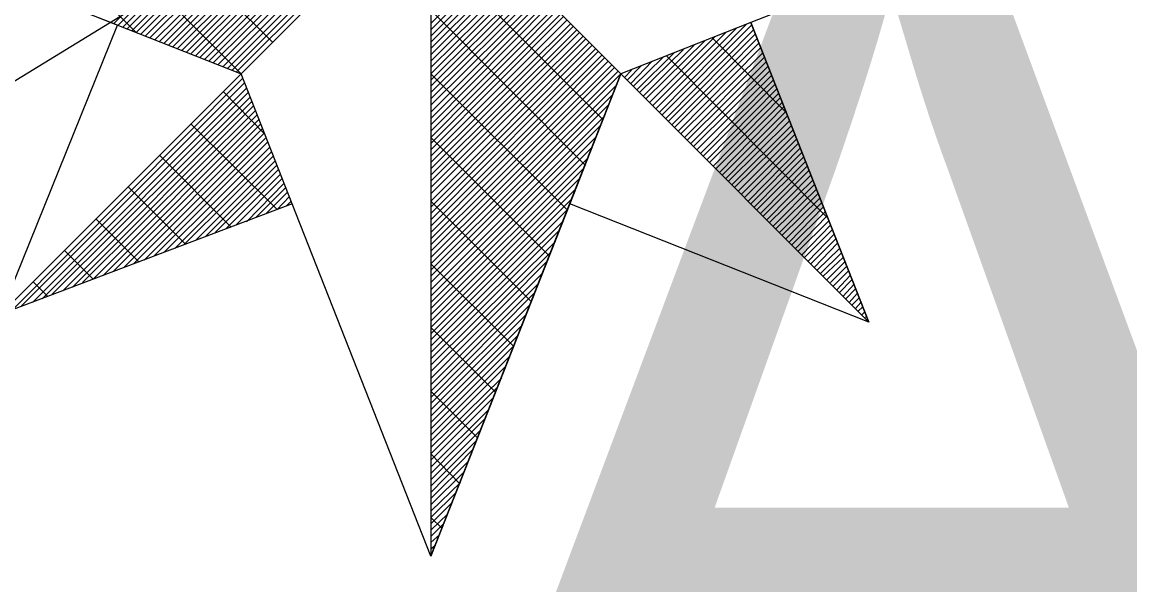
# Model space of a CAD drawing. Extents: x -729889 to -691139, y -995431 to -974354.
# Drawn here: x -725472.614 to -725470.462, y -978432.191 to -978431.099 of the extents above; entities that cross this region are included whole.
import ezdxf

# ---------------------------------------------------------------- set-up
doc = ezdxf.new("R2010")
doc.units = 0
for name, color, linetype in [('Atributy', 7, 'Continuous'), ('Skutečně zaměřené kabelové vedení', 7, 'Continuous'), ('Světelný bod se zemním svítidlem', 7, 'Continuous')]:
    doc.layers.add(name, color=color, linetype=linetype)

# ---------------------------------------------------------------- blocks, each defined once
blk = doc.blocks.new('Světlo')
at = {"layer": 'Světelný bod se zemním svítidlem'}
for p, q in [((0, 1.6939), (0, -1.3043)), ((-1.3043, 0), (-0.3687, -0.3687)), ((-0.6087, -0.2748), (-1.3043, 0)), ((-0.5722, -0.2887), (-0.8609, 0)), ((-0.3687, -0.3687), (-0.7374, 0)), ((-0.6157, -0.2713), (-0.3443, 0)), ((-0.3078, -0.3078), (-0.6157, 0)), ((-0.607, -0.2748), (-0.3322, 0)), ((-0.5983, -0.2783), (-0.32, 0)), ((-0.5896, -0.2817), (-0.3078, 0)), ((-0.5809, -0.2852), (-0.2957, 0)), ((-0.5722, -0.2887), (-0.2835, 0)), ((-0.5635, -0.2922), (-0.2713, 0)), ((-0.5548, -0.2957), (-0.2574, 0)), ((-0.5461, -0.2991), (-0.2452, 0)), ((-0.5357, -0.3026), (-0.233, 0)), ((-0.527, -0.3061), (-0.2209, 0)), ((-0.5183, -0.3096), (-0.2087, 0)), ((-0.5096, -0.313), (-0.1965, 0)), ((-0.5009, -0.3165), (-0.1843, 0)), ((-0.4922, -0.32), (-0.1722, 0)), ((-0.4835, -0.3235), (-0.16, 0)), ((-0.4748, -0.327), (-0.1478, 0)), ((-0.4661, -0.3304), (-0.1357, 0)), ((-0.4574, -0.3339), (-0.1235, 0)), ((-0.4487, -0.3374), (-0.1113, 0)), ((-0.44, -0.3409), (-0.0991, 0)), ((-0.4313, -0.3443), (-0.0852, 0)), ((-0.4226, -0.3478), (-0.073, 0)), ((-0.4139, -0.3513), (-0.0609, 0)), ((-0.4035, -0.3548), (-0.0487, 0)), ((-0.3948, -0.3583), (-0.0365, 0)), ((-0.3861, -0.3617), (-0.0243, 0)), ((-0.3774, -0.3652), (-0.0122, 0)), ((-0.3687, -0.3687), (0, 0)), ((0, 0), (-0.3687, -0.3687)), ((0, 0), (-0.3687, -0.3687)), ((0, 0), (0, -1.3043)), ((0.3687, -0.3687), (0, 0)), ((0.3687, -0.3687), (0, 0)), ((0.3687, -0.3687), (0, 0)), ((1.3043, 0), (0.6209, -0.2696)), ((0.3339, -0.4574), (0, -0.1235)), ((0, -0.2713), (0.1357, -0.1357)), ((0, -0.2835), (0.1409, -0.1409)), ((0, -0.2957), (0.1478, -0.1478)), ((0, -0.3078), (0.153, -0.153)), ((0, -0.32), (0.16, -0.16)), ((0, -0.3322), (0.1652, -0.1652)), ((0, -0.3443), (0.1722, -0.1722)), ((0, -0.3565), (0.1791, -0.1791)), ((0, -0.3687), (0.1843, -0.1843)), ((0, -0.3809), (0.1913, -0.1913)), ((0, -0.393), (0.1965, -0.1965)), ((0, -0.4052), (0.2035, -0.2035)), ((0, -0.4174), (0.2087, -0.2087)), ((0, -0.4296), (0.2157, -0.2157)), ((0, -0.4435), (0.2209, -0.2209)), ((0, -0.4557), (0.2278, -0.2278)), ((0, -0.4678), (0.233, -0.233)), ((0, -0.48), (0.24, -0.24)), ((0, -0.4922), (0.2452, -0.2452)), ((0.2991, -0.5461), (0, -0.2452)), ((0, -0.5043), (0.2522, -0.2522)), ((0, -0.5165), (0.2574, -0.2574)), ((-0.8348, -0.8348), (-0.6087, -0.2748)), ((0, -0.5287), (0.2643, -0.2643)), ((0, -0.5409), (0.2713, -0.2713)), ((0, -0.553), (0.2765, -0.2765)), ((0.6209, -0.2696), (0.3687, -0.3687)), ((0.4435, -0.4435), (0.6122, -0.273)), ((0.4487, -0.4487), (0.6226, -0.2748)), ((0.8504, -0.8504), (0.6209, -0.2696)), ((0.6209, -0.2696), (0.8504, -0.8504)), ((0, -0.5652), (0.2835, -0.2835)), ((0, -0.5774), (0.2887, -0.2887)), ((0, -0.5896), (0.2957, -0.2957)), ((0, -0.6017), (0.3009, -0.3009)), ((0.4243, -0.4243), (0.5513, -0.2974)), ((0.4313, -0.4296), (0.5722, -0.2887)), ((0.4365, -0.4365), (0.593, -0.28)), ((0.4557, -0.4557), (0.6261, -0.2835)), ((0.4609, -0.4609), (0.6296, -0.2922)), ((0.4678, -0.4678), (0.633, -0.3009)), ((0.6887, -0.4435), (0.5461, -0.2991)), ((0, -0.6157), (0.3078, -0.3078)), ((0, -0.6278), (0.313, -0.313)), ((0, -0.64), (0.32, -0.32)), ((0.4052, -0.4052), (0.4904, -0.3217)), ((0.4122, -0.4122), (0.5113, -0.313)), ((0.4174, -0.4174), (0.5322, -0.3043)), ((0.473, -0.473), (0.6365, -0.3096)), ((0.48, -0.48), (0.64, -0.3183)), ((0, -0.6522), (0.3252, -0.3252)), ((0, -0.6643), (0.3322, -0.3322)), ((0, -0.6765), (0.3374, -0.3374)), ((0.393, -0.393), (0.4504, -0.3374)), ((0.4, -0.4), (0.4713, -0.3287)), ((0.7687, -0.647), (0.4574, -0.3339)), ((0.4852, -0.4852), (0.6435, -0.3287)), ((0.4922, -0.4922), (0.647, -0.3374)), ((0, -0.6887), (0.3443, -0.3443)), ((0, -0.7009), (0.3513, -0.3513)), ((0, -0.713), (0.3565, -0.3565)), ((0, -0.7252), (0.3635, -0.3635)), ((0.3757, -0.3757), (0.3896, -0.3617)), ((0.3809, -0.3809), (0.4087, -0.353)), ((0.3878, -0.3878), (0.4296, -0.3443)), ((0.4974, -0.4974), (0.6504, -0.3461)), ((0.5043, -0.5043), (0.6539, -0.3548)), ((0.5096, -0.5096), (0.6574, -0.3635)), ((-0.3687, -0.3687), (-0.8348, -0.8348)), ((-0.3687, -0.3687), (-0.8348, -0.8348)), ((-0.8348, -0.8348), (-0.3687, -0.3687)), ((-0.8139, -0.8278), (-0.3652, -0.3774)), ((-0.7948, -0.8191), (-0.3617, -0.3861)), ((-0.2696, -0.6209), (-0.3687, -0.3687)), ((0, -1.3043), (0.3687, -0.3687)), ((0, -1.3043), (0.3687, -0.3687)), ((0, -0.7374), (0.3687, -0.3687)), ((0.2643, -0.633), (0, -0.3687)), ((0.3687, -0.3687), (0.2696, -0.6209)), ((0.3687, -0.3687), (0.8504, -0.8504)), ((0.3687, -0.3687), (0.8504, -0.8504)), ((0.5165, -0.5165), (0.6609, -0.3722)), ((0.5235, -0.5235), (0.6643, -0.3809)), ((-0.7739, -0.8122), (-0.3583, -0.3965)), ((-0.7548, -0.8052), (-0.3548, -0.4052)), ((-0.3235, -0.4852), (-0.4035, -0.4035)), ((0, -0.7496), (0.3617, -0.3896)), ((0.5287, -0.5287), (0.6678, -0.3896)), ((0.5357, -0.5357), (0.6713, -0.3983)), ((0.5409, -0.5409), (0.6748, -0.407)), ((-0.7357, -0.7965), (-0.3513, -0.4139)), ((-0.7148, -0.7896), (-0.3478, -0.4226)), ((0, -0.7617), (0.353, -0.4087)), ((0, -0.7739), (0.3443, -0.4296)), ((0.5478, -0.5478), (0.6783, -0.4157)), ((0.553, -0.553), (0.6817, -0.4243)), ((-0.6957, -0.7826), (-0.3443, -0.4313)), ((-0.6765, -0.7739), (-0.3409, -0.44)), ((-0.6557, -0.767), (-0.3374, -0.4487)), ((0, -0.7878), (0.3374, -0.4504)), ((0.56, -0.56), (0.6852, -0.433)), ((0.5652, -0.5652), (0.6887, -0.4417)), ((0.5722, -0.5722), (0.6922, -0.4504)), ((-0.6365, -0.76), (-0.3339, -0.4574)), ((-0.6157, -0.7513), (-0.3304, -0.4661)), ((-0.2991, -0.6313), (-0.4661, -0.4661)), ((0, -0.8), (0.3287, -0.4696)), ((0.5774, -0.5774), (0.6957, -0.4609)), ((0.5843, -0.5843), (0.6991, -0.4696)), ((-0.5965, -0.7443), (-0.327, -0.4748)), ((-0.5774, -0.7374), (-0.3235, -0.4835)), ((-0.5565, -0.7304), (-0.32, -0.4922)), ((0, -0.8122), (0.3217, -0.4904)), ((0.2296, -0.7217), (0, -0.4922)), ((0.5896, -0.5896), (0.7026, -0.4783)), ((0.5965, -0.5965), (0.7061, -0.487)), ((-0.5374, -0.7217), (-0.3165, -0.5009)), ((-0.5183, -0.7148), (-0.313, -0.5113)), ((0, -0.8243), (0.313, -0.5113)), ((0.6035, -0.6017), (0.7096, -0.4957)), ((0.6087, -0.6087), (0.713, -0.5043)), ((0.6157, -0.6157), (0.7165, -0.513)), ((-0.3878, -0.6661), (-0.527, -0.527)), ((-0.4974, -0.7078), (-0.3096, -0.52)), ((-0.4783, -0.6991), (-0.3061, -0.5287)), ((-0.4574, -0.6922), (-0.3026, -0.5374)), ((0, -0.8365), (0.3043, -0.5322)), ((0.6209, -0.6209), (0.72, -0.5217)), ((0.6278, -0.6278), (0.7235, -0.5304)), ((-0.4383, -0.6852), (-0.2991, -0.5461)), ((-0.4191, -0.6765), (-0.2957, -0.5548)), ((0, -0.8487), (0.2974, -0.5513)), ((0.633, -0.633), (0.727, -0.5391)), ((0.64, -0.64), (0.7304, -0.5478)), ((0.6452, -0.6452), (0.7339, -0.5565)), ((-0.3983, -0.6696), (-0.2922, -0.5635)), ((-0.3791, -0.6626), (-0.2887, -0.5722)), ((0, -0.8609), (0.2887, -0.5722)), ((0.6522, -0.6522), (0.7374, -0.5652)), ((0.6574, -0.6574), (0.7409, -0.5757)), ((-0.4765, -0.6991), (-0.5878, -0.5878)), ((-0.3583, -0.6557), (-0.2852, -0.5809)), ((-0.3391, -0.647), (-0.2817, -0.5896)), ((-0.32, -0.64), (-0.2783, -0.5983)), ((0, -0.873), (0.28, -0.593)), ((0.6643, -0.6643), (0.7443, -0.5843)), ((0.6696, -0.6696), (0.7478, -0.593)), ((0.6765, -0.6765), (0.7513, -0.6017)), ((-0.2696, -0.6209), (-0.8348, -0.8348)), ((-0.2991, -0.633), (-0.2748, -0.607)), ((-0.28, -0.6243), (-0.2713, -0.6157)), ((0, -1.3043), (-0.2696, -0.6209)), ((0, -0.8852), (0.273, -0.6122)), ((0.1948, -0.8104), (0, -0.6157)), ((0.2696, -0.6209), (0, -1.3043)), ((0.8504, -0.8504), (0.2696, -0.6209)), ((0.6817, -0.6817), (0.7548, -0.6104)), ((0.6887, -0.6887), (0.7583, -0.6191)), ((0, -0.8974), (0.2643, -0.633)), ((0.6957, -0.6957), (0.7617, -0.6278)), ((0.7009, -0.7009), (0.7652, -0.6365)), ((-0.567, -0.7339), (-0.6504, -0.6504)), ((0, -0.9096), (0.2574, -0.6539)), ((0.7078, -0.7078), (0.7687, -0.6452)), ((0.713, -0.713), (0.7722, -0.6539)), ((0.72, -0.72), (0.7757, -0.6626)), ((0, -0.9217), (0.2487, -0.673)), ((0.7252, -0.7252), (0.7791, -0.6713)), ((0.7322, -0.7322), (0.7826, -0.68)), ((0, -0.9339), (0.2417, -0.6939)), ((0.7374, -0.7374), (0.7861, -0.6887)), ((0.7443, -0.7443), (0.7896, -0.6974)), ((0.7496, -0.7496), (0.793, -0.7078)), ((-0.6557, -0.767), (-0.7113, -0.7113)), ((0, -0.9461), (0.233, -0.7148)), ((0.7565, -0.7565), (0.7965, -0.7165)), ((0.7617, -0.7617), (0.8, -0.7252)), ((0, -0.96), (0.2243, -0.7339)), ((0.16, -0.8974), (0, -0.7374)), ((0.7687, -0.7687), (0.8035, -0.7339)), ((0.7757, -0.7739), (0.807, -0.7426)), ((0.7809, -0.7809), (0.8104, -0.7513)), ((-0.7443, -0.8), (-0.7722, -0.7722)), ((0, -0.9722), (0.2174, -0.7548)), ((0.7878, -0.7878), (0.8139, -0.76)), ((0.793, -0.793), (0.8174, -0.7687)), ((0, -0.9843), (0.2087, -0.7757)), ((0, -0.9965), (0.2, -0.7948)), ((0.8, -0.8), (0.8209, -0.7774)), ((0.8052, -0.8052), (0.8243, -0.7861)), ((0.8122, -0.8122), (0.8278, -0.7948)), ((0, -1.0087), (0.193, -0.8157)), ((0.8174, -0.8174), (0.8313, -0.8035)), ((0.8243, -0.8243), (0.8348, -0.8122)), ((0, -1.0209), (0.1843, -0.8365)), ((0.8296, -0.8296), (0.8383, -0.8209)), ((0.8365, -0.8365), (0.8417, -0.8313)), ((0, -1.033), (0.1774, -0.8557)), ((0.8417, -0.8417), (0.8452, -0.84)), ((0.8487, -0.8487), (0.8487, -0.8487)), ((0.1252, -0.9861), (0, -0.8609)), ((0, -1.0452), (0.1687, -0.8765)), ((0, -1.0574), (0.16, -0.8974)), ((0, -1.0696), (0.153, -0.9165)), ((0, -1.0817), (0.1443, -0.9374)), ((0, -1.0939), (0.1374, -0.9583)), ((0, -1.1061), (0.1287, -0.9774)), ((0.0904, -1.0748), (0, -0.9843)), ((0, -1.1183), (0.12, -0.9983)), ((0, -1.1322), (0.113, -1.0191)), ((0, -1.1443), (0.1043, -1.0383)), ((0, -1.1565), (0.0974, -1.0591)), ((0, -1.1687), (0.0887, -1.08)), ((0, -1.1809), (0.08, -1.0991)), ((0.0557, -1.1635), (0, -1.1061)), ((0, -1.193), (0.073, -1.12)), ((0, -1.2052), (0.0643, -1.1409)), ((0, -1.2174), (0.0574, -1.1617)), ((0, -1.2296), (0.0487, -1.1809)), ((0, -1.2417), (0.04, -1.2017)), ((0, -1.2539), (0.033, -1.2226)), ((0.0209, -1.2504), (0, -1.2296)), ((0, -1.2661), (0.0243, -1.2417)), ((0, -1.2783), (0.0174, -1.2626)), ((0, -1.2904), (0.0087, -1.2835)), ((0, -1.3043), (0, -1.3026))]:
    blk.add_line(p, q, dxfattribs=at)

msp = doc.modelspace()

# ---------------------------------------------------------------- linework, layer by layer
at = {"layer": 'Skutečně zaměřené kabelové vedení'}
msp.add_lwpolyline([(-725469.5579, -978437.1001), (-725471.0061, -978437.3455), (-725471.965, -978437.5693), (-725472.4445, -978437.6332), (-725472.6363, -978437.6332), (-725472.7641, -978437.4734), (-725472.86, -978436.9939), (-725473.2116, -978435.4596), (-725473.4354, -978434.0852), (-725473.6911, -978432.9025), (-725473.5632, -978432.5509), (-725472.9879, -978431.4321), (-725472.4125, -978431.0805), (-725471.7413, -978430.7609), (-725471.7931, -978430.7331)], dxfattribs=at)

# ---------------------------------------------------------------- block references
at = {"layer": 'Světelný bod se zemním svítidlem', "xscale": 1.0005800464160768, "yscale": 1.0005800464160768}
msp.add_blockref('Světlo', (-725471.82, -978430.83), dxfattribs=at)

# ---------------------------------------------------------------- texts
at = {"layer": 'Atributy'}
msp.add_text('A-0196', height=2, dxfattribs=at).set_placement((-725471.82, -978432.8376))

doc.saveas('drawing.dxf')
